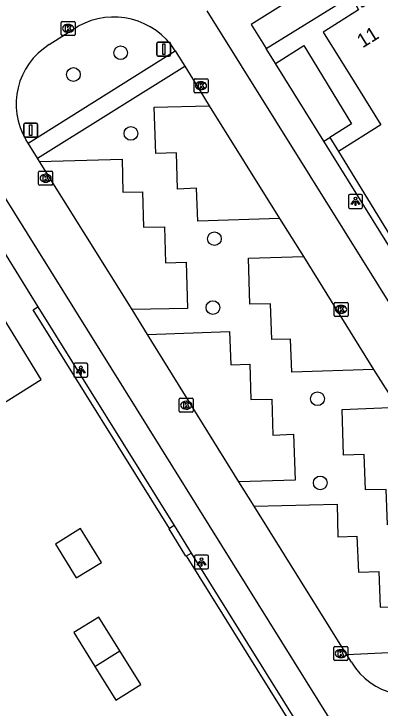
# Model space of a CAD drawing. Extents: x 159280 to 160375, y 384531 to 385872.
# Drawn here: x 159471.23 to 159497.41, y 385428.19 to 385477.77 of the extents above; entities that cross this region are included whole.
import ezdxf

# ---------------------------------------------------------------- set-up
doc = ezdxf.new("R2010")
doc.units = 0
for name, color, linetype in [('IMGEO_Afsluitpaal', 7, 'Continuous'), ('IMGEO_Boom', 7, 'Continuous'), ('IMGEO_Groenvoorziening', 7, 'Continuous'), ('IMGEO_Hek', 7, 'Continuous'), ('IMGEO_Kolk', 7, 'Continuous'), ('IMGEO_Lichtpunt', 7, 'Continuous'), ('IMGEO_Pand', 7, 'Continuous'), ('IMGEO_Pand_nummerreeks', 7, 'Continuous'), ('IMGEO_Parkeervlak_open', 7, 'Continuous'), ('IMGEO_Rijbaan_lokaal_open', 7, 'Continuous'), ('IMGEO_Voetpad_open', 7, 'Continuous')]:
    doc.layers.add(name, color=color, linetype=linetype)

msp = doc.modelspace()

# ---------------------------------------------------------------- linework, layer by layer
at = {"layer": 'IMGEO_Afsluitpaal'}
for p, q in [((159481.452, 385474.849), (159481.452, 385475.649)), ((159481.452, 385475.649), (159481.452, 385474.849)), ((159481.552, 385475.749), (159482.342, 385475.749)), ((159482.342, 385475.749), (159481.552, 385475.749)), ((159482.442, 385475.649), (159482.442, 385474.849)), ((159482.442, 385474.849), (159482.442, 385475.649)), ((159482.342, 385474.749), (159481.552, 385474.749)), ((159481.552, 385474.749), (159482.342, 385474.749)), ((159471.937, 385469.068), (159471.937, 385469.868)), ((159471.937, 385469.868), (159471.937, 385469.068)), ((159472.037, 385469.968), (159472.827, 385469.968)), ((159472.827, 385469.968), (159472.037, 385469.968)), ((159472.927, 385469.868), (159472.927, 385469.068)), ((159472.927, 385469.068), (159472.927, 385469.868)), ((159472.827, 385468.968), (159472.037, 385468.968)), ((159472.037, 385468.968), (159472.827, 385468.968))]:
    msp.add_line(p, q, dxfattribs=at)
for points in [[(159481.872, 385475.624), (159482.022, 385475.624), (159482.022, 385474.874), (159481.872, 385474.874), (159481.872, 385475.624)], [(159472.357, 385469.843), (159472.507, 385469.843), (159472.507, 385469.093), (159472.357, 385469.093), (159472.357, 385469.843)]]:
    msp.add_lwpolyline(points, dxfattribs=at)
for centre, start, end in [((159481.552, 385475.649), 90, 180), ((159481.552, 385475.649), 90, 180), ((159482.342, 385475.649), 0, 90), ((159482.342, 385475.649), 360, 90), ((159481.552, 385474.849), 180, 270), ((159481.552, 385474.849), 180, 270), ((159482.342, 385474.849), 270, 0), ((159482.342, 385474.849), 270, 0), ((159472.037, 385469.868), 90, 180), ((159472.037, 385469.868), 90, 180), ((159472.827, 385469.868), 0, 90), ((159472.827, 385469.868), 360, 90), ((159472.037, 385469.068), 180, 270), ((159472.037, 385469.068), 180, 270), ((159472.827, 385469.068), 270, 0), ((159472.827, 385469.068), 270, 0)]:
    msp.add_arc(centre, 0.1, start, end, dxfattribs=at)
at = {"layer": 'IMGEO_Boom'}
for centre in [(159478.868, 385474.989), (159475.496, 385473.439), (159479.604, 385469.234), (159485.573, 385461.714), (159485.457, 385456.792), (159492.937, 385450.28), (159493.131, 385444.272)]:
    msp.add_circle(centre, 0.489, dxfattribs=at)
at = {"layer": 'IMGEO_Groenvoorziening'}
for points in [[(159493.395, 385468.673), (159493.824, 385468.932)], [(159494.434, 385467.936), (159502.981, 385453.986)], [(159482.696, 385441.219), (159482.353, 385441.014), (159472.612, 385456.634), (159472.956, 385456.839)], [(159495.539, 385419.868), (159483.57, 385439.063), (159483.915, 385439.265)]]:
    msp.add_lwpolyline(points, dxfattribs=at)
at = {"layer": 'IMGEO_Hek'}
msp.add_lwpolyline([(159483.519, 385439.033), (159482.324, 385440.997)], dxfattribs=at)
at = {"layer": 'IMGEO_Kolk'}
for p, q in [((159474.614, 385476.307), (159474.614, 385477.159)), ((159474.689, 385477.233), (159475.541, 385477.233)), ((159475.102, 385477.013), (159475.127, 385477.013)), ((159475.615, 385477.159), (159475.615, 385476.307)), ((159475.541, 385476.233), (159474.689, 385476.233)), ((159475.125, 385476.453), (159475.1, 385476.453)), ((159484.11, 385472.213), (159484.11, 385473.065)), ((159484.185, 385473.139), (159485.037, 385473.139)), ((159485.111, 385473.065), (159485.111, 385472.213)), ((159484.598, 385472.919), (159484.623, 385472.919)), ((159485.037, 385472.139), (159484.185, 385472.139)), ((159484.621, 385472.359), (159484.596, 385472.359)), ((159473.005, 385465.605), (159473.005, 385466.457)), ((159473.08, 385466.531), (159473.932, 385466.531)), ((159473.493, 385466.311), (159473.518, 385466.311)), ((159474.006, 385466.457), (159474.006, 385465.605)), ((159473.516, 385465.751), (159473.491, 385465.751)), ((159473.932, 385465.531), (159473.08, 385465.531)), ((159494.12, 385456.239), (159494.12, 385457.091)), ((159494.195, 385457.165), (159495.047, 385457.165)), ((159494.608, 385456.945), (159494.633, 385456.945)), ((159495.121, 385457.091), (159495.121, 385456.239)), ((159494.631, 385456.385), (159494.606, 385456.385)), ((159495.047, 385456.165), (159494.195, 385456.165)), ((159483.055, 385449.394), (159483.055, 385450.246)), ((159483.13, 385450.32), (159483.982, 385450.32)), ((159484.056, 385450.246), (159484.056, 385449.394)), ((159483.543, 385450.1), (159483.568, 385450.1)), ((159483.982, 385449.32), (159483.13, 385449.32)), ((159483.566, 385449.54), (159483.541, 385449.54)), ((159494.103, 385431.654), (159494.103, 385432.506)), ((159494.178, 385432.58), (159495.03, 385432.58)), ((159495.104, 385432.506), (159495.104, 385431.654)), ((159494.591, 385432.36), (159494.616, 385432.36)), ((159495.03, 385431.58), (159494.178, 385431.58)), ((159494.614, 385431.8), (159494.589, 385431.8))]:
    msp.add_line(p, q, dxfattribs=at)
for points in [[(159474.614, 385476.307), (159474.614, 385477.159)], [(159474.689, 385477.233), (159475.541, 385477.233)], [(159475.615, 385477.159), (159475.615, 385476.307)], [(159474.935, 385476.933), (159475.058, 385476.933), (159475.058, 385476.782), (159475.188, 385476.933), (159475.352, 385476.933), (159475.206, 385476.782), (159475.359, 385476.533), (159475.207, 385476.533), (159475.122, 385476.697), (159475.058, 385476.63), (159475.058, 385476.533), (159474.935, 385476.533), (159474.935, 385476.933)], [(159475.541, 385476.233), (159474.689, 385476.233)], [(159484.11, 385472.213), (159484.11, 385473.065)], [(159484.185, 385473.139), (159485.037, 385473.139)], [(159485.111, 385473.065), (159485.111, 385472.213)], [(159484.431, 385472.839), (159484.554, 385472.839), (159484.554, 385472.688), (159484.684, 385472.839), (159484.848, 385472.839), (159484.702, 385472.688), (159484.855, 385472.439), (159484.703, 385472.439), (159484.618, 385472.603), (159484.554, 385472.536), (159484.554, 385472.439), (159484.431, 385472.439), (159484.431, 385472.839)], [(159485.037, 385472.139), (159484.185, 385472.139)], [(159473.005, 385465.605), (159473.005, 385466.457)], [(159473.08, 385466.531), (159473.932, 385466.531)], [(159473.326, 385466.231), (159473.449, 385466.231), (159473.449, 385466.08), (159473.579, 385466.231), (159473.743, 385466.231), (159473.597, 385466.08), (159473.75, 385465.831), (159473.598, 385465.831), (159473.513, 385465.995), (159473.449, 385465.928), (159473.449, 385465.831), (159473.326, 385465.831), (159473.326, 385466.231)], [(159474.006, 385466.457), (159474.006, 385465.605)], [(159473.932, 385465.531), (159473.08, 385465.531)], [(159494.12, 385456.239), (159494.12, 385457.091)], [(159494.195, 385457.165), (159495.047, 385457.165)], [(159494.441, 385456.865), (159494.564, 385456.865), (159494.564, 385456.714), (159494.694, 385456.865), (159494.858, 385456.865), (159494.712, 385456.714), (159494.865, 385456.465), (159494.713, 385456.465), (159494.628, 385456.629), (159494.564, 385456.562), (159494.564, 385456.465), (159494.441, 385456.465), (159494.441, 385456.865)], [(159495.121, 385457.091), (159495.121, 385456.239)], [(159495.047, 385456.165), (159494.195, 385456.165)], [(159483.055, 385449.394), (159483.055, 385450.246)], [(159483.13, 385450.32), (159483.982, 385450.32)], [(159484.056, 385450.246), (159484.056, 385449.394)], [(159483.376, 385450.02), (159483.499, 385450.02), (159483.499, 385449.869), (159483.629, 385450.02), (159483.793, 385450.02), (159483.647, 385449.869), (159483.8, 385449.62), (159483.648, 385449.62), (159483.563, 385449.784), (159483.499, 385449.717), (159483.499, 385449.62), (159483.376, 385449.62), (159483.376, 385450.02)], [(159483.982, 385449.32), (159483.13, 385449.32)], [(159494.103, 385431.654), (159494.103, 385432.506)], [(159494.178, 385432.58), (159495.03, 385432.58)], [(159495.104, 385432.506), (159495.104, 385431.654)], [(159494.424, 385432.28), (159494.547, 385432.28), (159494.547, 385432.129), (159494.677, 385432.28), (159494.841, 385432.28), (159494.695, 385432.129), (159494.848, 385431.88), (159494.696, 385431.88), (159494.611, 385432.044), (159494.547, 385431.977), (159494.547, 385431.88), (159494.424, 385431.88), (159494.424, 385432.28)], [(159495.03, 385431.58), (159494.178, 385431.58)]]:
    msp.add_lwpolyline(points, dxfattribs=at)
for centre, start, end in [((159474.691, 385477.157), 91.552, 178.448), ((159474.691, 385477.157), 91.552, 178.448), ((159475.539, 385477.157), 1.552, 88.448), ((159475.539, 385477.157), 1.552, 88.448), ((159474.691, 385476.309), 181.552, 268.448), ((159474.691, 385476.309), 181.552, 268.448), ((159475.539, 385476.309), 271.552, 358.448), ((159475.539, 385476.309), 271.552, 358.448), ((159484.187, 385473.063), 91.552, 178.448), ((159484.187, 385473.063), 91.552, 178.448), ((159485.035, 385473.063), 1.552, 88.448), ((159485.035, 385473.063), 1.552, 88.448), ((159484.187, 385472.215), 181.552, 268.448), ((159484.187, 385472.215), 181.552, 268.448), ((159485.035, 385472.215), 271.552, 358.448), ((159485.035, 385472.215), 271.552, 358.448), ((159473.082, 385466.455), 91.552, 178.448), ((159473.082, 385466.455), 91.552, 178.448), ((159473.93, 385466.455), 1.552, 88.448), ((159473.93, 385466.455), 1.552, 88.448), ((159473.082, 385465.607), 181.552, 268.448), ((159473.082, 385465.607), 181.552, 268.448), ((159473.93, 385465.607), 271.552, 358.448), ((159473.93, 385465.607), 271.552, 358.448), ((159494.197, 385457.089), 91.552, 178.448), ((159494.197, 385457.089), 91.552, 178.448), ((159495.045, 385457.089), 1.552, 88.448), ((159495.045, 385457.089), 1.552, 88.448), ((159494.197, 385456.241), 181.552, 268.448), ((159494.197, 385456.241), 181.552, 268.448), ((159495.045, 385456.241), 271.552, 358.448), ((159495.045, 385456.241), 271.552, 358.448), ((159483.132, 385450.244), 91.552, 178.448), ((159483.132, 385450.244), 91.552, 178.448), ((159483.98, 385450.244), 1.552, 88.448), ((159483.98, 385450.244), 1.552, 88.448), ((159483.132, 385449.396), 181.552, 268.448), ((159483.132, 385449.396), 181.552, 268.448), ((159483.98, 385449.396), 271.552, 358.448), ((159483.98, 385449.396), 271.552, 358.448), ((159494.18, 385432.504), 91.552, 178.448), ((159494.18, 385432.504), 91.552, 178.448), ((159495.028, 385432.504), 1.552, 88.448), ((159495.028, 385432.504), 1.552, 88.448), ((159494.18, 385431.656), 181.552, 268.448), ((159494.18, 385431.656), 181.552, 268.448), ((159495.028, 385431.656), 271.552, 358.448), ((159495.028, 385431.656), 271.552, 358.448)]:
    msp.add_arc(centre, 0.0765, start, end, dxfattribs=at)
for centre, major_axis, ratio, start_param, end_param in [((159475.101, 385476.733), (-0.387, 0.002), 0.722429, 4.712389, 7.853982), ((159475.126, 385476.733), (-0.39, 0.002), 0.717154, 1.570796, 4.712389), ((159484.597, 385472.639), (-0.387, 0.002), 0.722429, 4.712389, 7.853982), ((159484.622, 385472.639), (-0.39, 0.002), 0.717154, 1.570796, 4.712389), ((159473.492, 385466.031), (-0.387, 0.002), 0.722429, 4.712389, 7.853982), ((159473.517, 385466.031), (-0.39, 0.002), 0.717154, 1.570796, 4.712389), ((159494.607, 385456.665), (-0.387, 0.002), 0.722429, 4.712389, 7.853982), ((159494.632, 385456.665), (-0.39, 0.002), 0.717154, 1.570796, 4.712389), ((159483.542, 385449.82), (-0.387, 0.002), 0.722429, 4.712389, 7.853982), ((159483.567, 385449.82), (-0.39, 0.002), 0.717154, 1.570796, 4.712389), ((159494.59, 385432.08), (-0.387, 0.002), 0.722429, 4.712389, 7.853982), ((159494.615, 385432.08), (-0.39, 0.002), 0.717154, 1.570796, 4.712389)]:
    msp.add_ellipse(centre, major_axis=major_axis, ratio=ratio, start_param=start_param, end_param=end_param, dxfattribs=at)
at = {"layer": 'IMGEO_Lichtpunt'}
for p, q in [((159495.155, 385464.782), (159495.155, 385463.975)), ((159495.155, 385464.782), (159495.155, 385463.975)), ((159496.057, 385464.877), (159495.249, 385464.877)), ((159496.057, 385464.877), (159495.249, 385464.877)), ((159496.151, 385463.975), (159496.151, 385464.782)), ((159496.151, 385463.975), (159496.151, 385464.782)), ((159495.249, 385463.881), (159496.057, 385463.881)), ((159495.249, 385463.881), (159496.057, 385463.881)), ((159475.516, 385452.724), (159475.516, 385451.917)), ((159475.516, 385452.724), (159475.516, 385451.917)), ((159476.418, 385452.819), (159475.61, 385452.819)), ((159476.418, 385452.819), (159475.61, 385452.819)), ((159476.512, 385451.917), (159476.512, 385452.724)), ((159476.512, 385451.917), (159476.512, 385452.724)), ((159475.61, 385451.823), (159476.418, 385451.823)), ((159475.61, 385451.823), (159476.418, 385451.823)), ((159484.146, 385439.027), (159484.146, 385438.22)), ((159484.146, 385439.027), (159484.146, 385438.22)), ((159485.048, 385439.122), (159484.24, 385439.122)), ((159485.048, 385439.122), (159484.24, 385439.122)), ((159485.142, 385438.22), (159485.142, 385439.027)), ((159485.142, 385438.22), (159485.142, 385439.027)), ((159484.24, 385438.126), (159485.048, 385438.126)), ((159484.24, 385438.126), (159485.048, 385438.126))]:
    msp.add_line(p, q, dxfattribs=at)
for points in [[(159495.529, 385464.446), (159495.568, 385464.418), (159495.38, 385464.156), (159495.342, 385464.183), (159495.529, 385464.446)], [(159495.631, 385464.398), (159495.678, 385464.398), (159495.678, 385464.076), (159495.631, 385464.076), (159495.631, 385464.398)], [(159495.741, 385464.418), (159495.779, 385464.445), (159495.966, 385464.183), (159495.927, 385464.155), (159495.741, 385464.418)], [(159475.89, 385452.388), (159475.929, 385452.36), (159475.741, 385452.098), (159475.703, 385452.125), (159475.89, 385452.388)], [(159475.992, 385452.34), (159476.039, 385452.34), (159476.039, 385452.018), (159475.992, 385452.018), (159475.992, 385452.34)], [(159476.102, 385452.36), (159476.14, 385452.387), (159476.327, 385452.125), (159476.288, 385452.097), (159476.102, 385452.36)], [(159484.52, 385438.691), (159484.559, 385438.663), (159484.371, 385438.401), (159484.333, 385438.428), (159484.52, 385438.691)], [(159484.622, 385438.643), (159484.669, 385438.643), (159484.669, 385438.321), (159484.622, 385438.321), (159484.622, 385438.643)], [(159484.732, 385438.663), (159484.77, 385438.69), (159484.957, 385438.428), (159484.918, 385438.4), (159484.732, 385438.663)]]:
    msp.add_lwpolyline(points, dxfattribs=at)
for centre in [(159495.654, 385464.58), (159476.015, 385452.522), (159484.645, 385438.825)]:
    msp.add_circle(centre, 0.0994, dxfattribs=at)
for centre, start, end in [((159495.249, 385464.782), 90, 180), ((159495.249, 385464.782), 90, 180), ((159496.057, 385464.782), 0, 90), ((159496.057, 385464.782), 0, 90), ((159495.249, 385463.975), 180, 270), ((159495.249, 385463.975), 180, 270), ((159496.057, 385463.975), 270, 0), ((159496.057, 385463.975), 270, 360), ((159475.61, 385452.724), 90, 180), ((159475.61, 385452.724), 90, 180), ((159476.418, 385452.724), 0, 90), ((159476.418, 385452.724), 0, 90), ((159475.61, 385451.917), 180, 270), ((159475.61, 385451.917), 180, 270), ((159476.418, 385451.917), 270, 0), ((159476.418, 385451.917), 270, 360), ((159484.24, 385439.027), 90, 180), ((159484.24, 385439.027), 90, 180), ((159485.048, 385439.027), 0, 90), ((159485.048, 385439.027), 0, 90), ((159484.24, 385438.22), 180, 270), ((159484.24, 385438.22), 180, 270), ((159485.048, 385438.22), 270, 0), ((159485.048, 385438.22), 270, 360)]:
    msp.add_arc(centre, 0.0946, start, end, dxfattribs=at)
at = {"layer": 'IMGEO_Pand'}
for points in [[(159497.963, 385479.368), (159496.147, 385478.238), (159495.975, 385478.521), (159495.704, 385478.358), (159495.876, 385478.064), (159493.451, 385476.542), (159493.332, 385476.468), (159495.555, 385472.916), (159497.464, 385469.836)], [(159468.543, 385448.759), (159473.188, 385451.652), (159469.982, 385456.822), (159467.679, 385460.483), (159467.629, 385460.452)], [(159474.199, 385439.904), (159475.697, 385437.48), (159477.501, 385438.593), (159475.996, 385441.024), (159474.199, 385439.904)], [(159478.819, 385432.287), (159477.319, 385434.692), (159475.51, 385433.586), (159477.019, 385431.164)], [(159477.019, 385431.164), (159478.819, 385432.287)], [(159477.019, 385431.164), (159478.521, 385428.753), (159480.32, 385429.882), (159478.819, 385432.287)]]:
    msp.add_lwpolyline(points, dxfattribs=at)
at = {"layer": 'IMGEO_Parkeervlak_open'}
for points in [[(159490.22, 385463.165), (159484.39, 385462.961), (159484.285, 385465.322), (159482.932, 385465.255), (159482.868, 385467.836), (159481.388, 385467.792), (159481.261, 385471.107), (159485.201, 385471.201)], [(159473.059, 385467.235), (159478.968, 385467.388), (159479.029, 385465.028), (159480.425, 385465.063), (159480.509, 385462.528), (159481.998, 385462.56), (159482.067, 385459.978), (159483.552, 385460.041), (159483.636, 385456.735), (159479.691, 385456.656)], [(159496.95, 385452.379), (159491.111, 385452.177), (159491.009, 385454.548), (159489.669, 385454.506), (159489.57, 385457.063), (159488.096, 385457.027), (159487.994, 385460.316), (159491.93, 385460.435)], [(159480.781, 385454.871), (159486.65, 385455.074), (159486.736, 385452.715), (159488.092, 385452.76), (159488.176, 385450.22), (159489.677, 385450.261), (159489.748, 385447.681), (159491.23, 385447.747), (159491.337, 385444.471), (159487.326, 385444.349)], [(159505.216, 385439.117), (159499.375, 385438.945), (159499.293, 385441.306), (159497.95, 385441.267), (159497.836, 385443.808), (159496.372, 385443.773), (159496.27, 385446.302), (159494.806, 385446.251), (159494.691, 385449.521), (159498.649, 385449.678)], [(159488.415, 385442.615), (159494.354, 385442.756), (159494.395, 385440.415), (159495.755, 385440.458), (159495.864, 385437.904), (159497.328, 385437.941), (159497.415, 385435.408), (159498.89, 385435.443), (159499.032, 385432.179), (159495.028, 385431.996)]]:
    msp.add_lwpolyline(points, dxfattribs=at)
at = {"layer": 'IMGEO_Rijbaan_lokaal_open'}
for points in [[(159514.611, 385430.669), (159485.055, 385477.992)], [(159473.759, 385475.572), (159475.838, 385476.88)], [(159482.766, 385475.139), (159483.445, 385474.043)], [(159483.445, 385474.043), (159484.527, 385472.292), (159485.201, 385471.201)], [(159485.201, 385471.201), (159490.22, 385463.165)], [(159472.251, 385468.543), (159472.119, 385468.75)], [(159472.923, 385467.464), (159472.251, 385468.543)], [(159468.661, 385467.705), (159498.163, 385420.418)], [(159473.059, 385467.235), (159472.923, 385467.464)], [(159479.691, 385456.656), (159473.059, 385467.235)], [(159490.22, 385463.165), (159491.93, 385460.435)], [(159491.93, 385460.435), (159496.95, 385452.379)], [(159480.781, 385454.871), (159479.691, 385456.656)], [(159487.326, 385444.349), (159480.781, 385454.871)], [(159496.95, 385452.379), (159498.649, 385449.678)], [(159488.415, 385442.615), (159487.326, 385444.349)], [(159495.028, 385431.996), (159488.415, 385442.615)], [(159495.36, 385431.466), (159495.028, 385431.996)]]:
    msp.add_lwpolyline(points, dxfattribs=at)
for centre, radius, start, end in [((159478.382, 385472.35), 5.196, 32.4646, 119.3228), ((159476.373, 385471.335), 4.978, 121.678, 211.2874), ((159499.586, 385434.044), 4.95, 211.3872, 301.382)]:
    msp.add_arc(centre, radius, start, end, dxfattribs=at)
at = {"layer": 'IMGEO_Voetpad_open'}
for points in [[(159495.894, 385479.409), (159494.802, 385481.14), (159493.997, 385480.645), (159488.204, 385477.015), (159489.276, 385475.292)], [(159489.276, 385475.292), (159495.056, 385478.888), (159495.894, 385479.409)], [(159472.251, 385468.543), (159482.766, 385475.139)], [(159489.942, 385474.221), (159489.276, 385475.292)], [(159489.942, 385474.221), (159491.971, 385475.501), (159495.365, 385469.906), (159493.824, 385468.932)], [(159472.923, 385467.464), (159483.445, 385474.043)], [(159493.395, 385468.673), (159489.942, 385474.221)], [(159497.464, 385469.836), (159494.434, 385467.936)], [(159502.638, 385453.818), (159493.395, 385468.673)], [(159493.824, 385468.932), (159494.434, 385467.936)], [(159469.269, 385462.751), (159472.956, 385456.839)], [(159472.956, 385456.839), (159482.696, 385441.219)], [(159482.696, 385441.219), (159483.915, 385439.265)], [(159483.915, 385439.265), (159495.878, 385420.08)]]:
    msp.add_lwpolyline(points, dxfattribs=at)

# ---------------------------------------------------------------- texts
at = {"layer": 'IMGEO_Pand_nummerreeks'}
msp.add_text('11', height=1, rotation=31.8908, dxfattribs=at).set_placement((159496.156, 385475.299))

doc.saveas('drawing.dxf')
